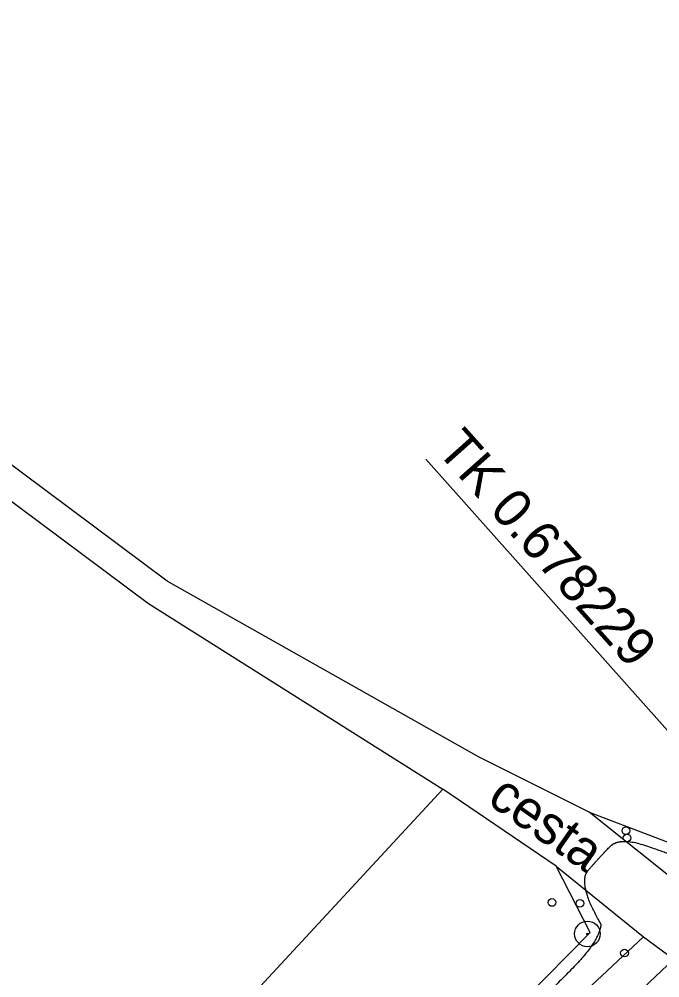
# Model space of a CAD drawing. Extents: x -495905 to -478420, y -1113297 to -1107716.
# Drawn here: x -480194.6 to -480144.5, y -1112482.7 to -1112407.7 of the extents above; entities that cross this region are included whole.
import ezdxf

# ---------------------------------------------------------------- set-up
doc = ezdxf.new("R2010")
doc.units = 0
for name, color, linetype in [('2D_VRSTEVNICE', 7, 'Continuous'), ('C14_HLBODY', 7, 'Continuous'), ('zamereni', 7, 'Continuous')]:
    doc.layers.add(name, color=color, linetype=linetype)

msp = doc.modelspace()

# ---------------------------------------------------------------- linework, layer by layer
at = {"layer": '2D_VRSTEVNICE'}
for points in [[(-480149.139, -1112478.485), (-480151.026, -1112475.285), (-480149.2, -1112473.214), (-480147.686, -1112471.647), (-480143.556, -1112473.074), (-480143.098, -1112473.232), (-480142.294, -1112472.474), (-480140.921, -1112471.178), (-480135.176, -1112466.163), (-480134.223, -1112465.256), (-480131.38, -1112459.89), (-480127.156, -1112452.238), (-480120.334, -1112436.71), (-480112.389, -1112418.436), (-480111.38, -1112416.28), (-480107.367, -1112407.711)], [(-480156.02, -1112494.792), (-480149.529, -1112488.75), (-480144.656, -1112484.047), (-480143.792, -1112483.738), (-480143.671, -1112483.625), (-480143.566, -1112483.528), (-480139.337, -1112485.228), (-480139.176, -1112485.12), (-480135.616, -1112481.655), (-480135.706, -1112481.036), (-480135.232, -1112481.145), (-480133.197, -1112479.38), (-480135.053, -1112480.18), (-480136.62, -1112477.969), (-480135.223, -1112475.346)], [(-480149.139, -1112478.485), (-480149.246, -1112479.816), (-480153.764, -1112484.364), (-480160.775, -1112491.558), (-480166.394, -1112496.936), (-480176.922, -1112507.12), (-480178.231, -1112508.931), (-480188.971, -1112523.836), (-480190.975, -1112526.609), (-480191.658, -1112527.948), (-480199.43, -1112543.404), (-480201.053, -1112546.582), (-480201.715, -1112547.879), (-480202.097, -1112548.723), (-480202.816, -1112550.313), (-480211.076, -1112567.651), (-480212.756, -1112571.354), (-480218.7, -1112583.762), (-480219.272, -1112585.021), (-480222.414, -1112591.556)]]:
    msp.add_open_spline(points, degree=2, dxfattribs=at)
at = {"layer": 'C14_HLBODY'}
msp.add_line((-480162.835, -1112442.135), (-480143.075, -1112464.308), dxfattribs=at)
at = {"layer": 'zamereni'}
for p, q in [((-480183.06, -1112451.66), (-480200.19, -1112438.89)), ((-480201.98, -1112440.39), (-480184.52, -1112453.42)), ((-480158.71, -1112465.42), (-480183.06, -1112451.66)), ((-480184.52, -1112453.42), (-480161.5, -1112467.94)), ((-480150.07, -1112469.74), (-480158.71, -1112465.42)), ((-480161.5, -1112467.94), (-480191.78, -1112500.59)), ((-480152.65, -1112473.97), (-480161.5, -1112467.94)), ((-480142.57, -1112475.74), (-480150.07, -1112469.74)), ((-480150.07, -1112469.74), (-480143.29, -1112472.32)), ((-480149.98, -1112479.14), (-480152.65, -1112473.97)), ((-480152.65, -1112473.97), (-480145.82, -1112479.5)), ((-480161.75, -1112491.09), (-480149.98, -1112479.14)), ((-480159.44, -1112492.2), (-480145.82, -1112479.5)), ((-480145.82, -1112479.5), (-480143.45, -1112481.23)), ((-480143.45, -1112481.23), (-480157.07, -1112494.11))]:
    msp.add_line(p, q, dxfattribs=at)
for centre, radius in [((-480147.19, -1112471.18), 0.3), ((-480147.1, -1112471.75), 0.3), ((-480152.98, -1112476.8), 0.3), ((-480150.79, -1112476.87), 0.3), ((-480150.2, -1112479.26), 1), ((-480150.2, -1112479.26), 0.0655), ((-480147.3, -1112480.76), 0.3)]:
    msp.add_circle(centre, radius, dxfattribs=at)

# ---------------------------------------------------------------- texts
at = {"layer": 'C14_HLBODY'}
msp.add_text('TK 0.678229', height=2.999, rotation=311.70774, dxfattribs=at).set_placement((-480162.089, -1112441.469))
at = {"layer": 'zamereni'}
msp.add_text(' cesta', height=3, rotation=324.86754, dxfattribs=at).set_placement((-480159.059, -1112468.343))

doc.saveas('drawing.dxf')
